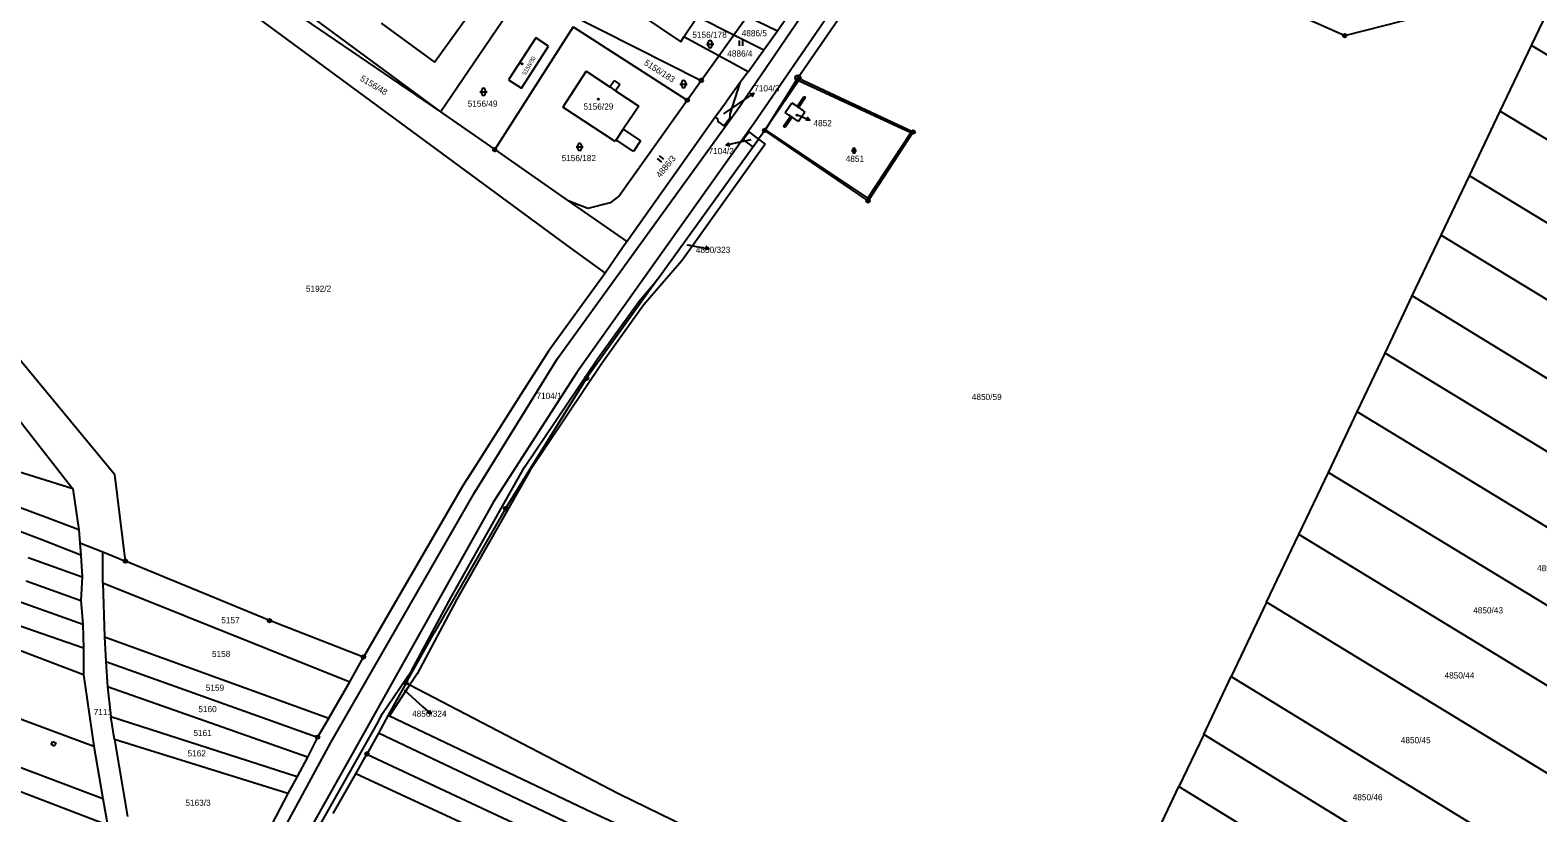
# Model space of a CAD drawing. Extents: x -593183 to -588034, y -1130415 to -1124994.
# Drawn here: x -590646.2 to -590230.8, y -1127919.1 to -1127703.4 of the extents above; entities that cross this region are included whole.
import ezdxf

# ---------------------------------------------------------------- set-up
doc = ezdxf.new("R2010")
doc.units = 0
for name, color, linetype in [('Vrstva 1', 7, 'Continuous'), ('Vrstva 16', 7, 'Continuous'), ('Vrstva 18', 7, 'Continuous'), ('Vrstva 19', 7, 'Continuous'), ('Vrstva 24', 7, 'Continuous'), ('Vrstva 25', 7, 'Continuous'), ('Vrstva 27', 7, 'Continuous'), ('Vrstva 4', 7, 'Continuous')]:
    doc.layers.add(name, color=color, linetype=linetype)

msp = doc.modelspace()

# ---------------------------------------------------------------- linework, layer by layer
at = {"layer": 'Vrstva 1'}
for p, q in [((-590698.73, -1127603.51), (-590533.17, -1127725.94)), ((-590704.19, -1127610.98), (-590498.47, -1127762.68)), ((-590434.68, -1127716.54), (-590396.67, -1127661.31)), ((-590618.57, -1127667.67), (-590533.17, -1127725.94)), ((-590355.9, -1127672.38), (-590283.96, -1127704.91)), ((-590534.82, -1127712.21), (-590513.21, -1127682.22)), ((-590283.96, -1127704.91), (-590223.9, -1127689.52)), ((-590232.49, -1127707.58), (-590223.9, -1127689.52)), ((-590533.17, -1127725.94), (-590510.93, -1127693.12)), ((-590510.45, -1127692.42), (-590461.31, -1127717.26)), ((-590440.29, -1127703.54), (-590433.52, -1127693.73)), ((-590477.85, -1127699.3), (-590466.97, -1127706.61)), ((-590466.07, -1127705.27), (-590462.31, -1127699.67)), ((-590462.31, -1127699.67), (-590452.33, -1127704.65)), ((-590452.33, -1127704.65), (-590448.69, -1127699.53)), ((-590448.69, -1127699.53), (-590440.29, -1127703.54)), ((-590549.49, -1127701.5), (-590534.82, -1127712.21)), ((-590496.55, -1127702.44), (-590518.22, -1127736.32)), ((-590496.55, -1127702.44), (-590465.17, -1127722.69)), ((-590444.07, -1127708.77), (-590440.29, -1127703.54)), ((-590506.91, -1127705.49), (-590514.39, -1127717.09)), ((-590510.82, -1127719.39), (-590503.39, -1127707.79)), ((-590503.39, -1127707.79), (-590506.91, -1127705.49)), ((-590466.97, -1127706.61), (-590466.07, -1127705.27)), ((-590456.47, -1127710.46), (-590466.07, -1127705.27)), ((-590456.47, -1127710.46), (-590452.33, -1127704.65)), ((-590452.33, -1127704.65), (-590444.07, -1127708.77)), ((-590241.1, -1127725.68), (-590232.49, -1127707.58)), ((-590082.61, -1127797.93), (-590232.49, -1127707.58)), ((-590461.31, -1127717.26), (-590456.47, -1127710.46)), ((-590448.37, -1127714.84), (-590456.47, -1127710.46)), ((-590448.37, -1127714.84), (-590444.07, -1127708.77)), ((-590492.98, -1127714.7), (-590499.47, -1127724.62)), ((-590492.98, -1127714.7), (-590486.48, -1127719.04)), ((-590448.37, -1127714.84), (-590450.65, -1127717.95)), ((-590434.68, -1127716.54), (-590443.81, -1127731.02)), ((-590434.68, -1127716.54), (-590402.86, -1127731.45)), ((-590514.39, -1127717.09), (-590510.82, -1127719.39)), ((-590486.48, -1127719.04), (-590485.31, -1127717.29)), ((-590485.31, -1127717.29), (-590483.72, -1127718.34)), ((-590483.72, -1127718.34), (-590484.89, -1127720.1)), ((-590484.89, -1127720.1), (-590478.51, -1127724.35)), ((-590465.17, -1127722.69), (-590461.31, -1127717.26)), ((-590450.65, -1127717.95), (-590454.37, -1127723.02)), ((-590485.03, -1127734.06), (-590499.47, -1127724.62)), ((-590484.02, -1127749.17), (-590465.17, -1127722.69)), ((-590478.51, -1127724.35), (-590482.78, -1127730.71)), ((-590457.42, -1127727.31), (-590454.37, -1127723.02)), ((-590438.15, -1127726.1), (-590436.32, -1127723.43)), ((-590436.32, -1127723.43), (-590435.33, -1127724.11)), ((-590435.33, -1127724.11), (-590434.89, -1127724.43)), ((-590434.89, -1127724.43), (-590433, -1127721.64)), ((-590432.55, -1127721.95), (-590434.45, -1127724.75)), ((-590434.45, -1127724.75), (-590432.79, -1127725.96)), ((-590433, -1127721.64), (-590432.55, -1127721.95)), ((-590533.17, -1127725.94), (-590518.22, -1127736.32)), ((-590481.81, -1127761.61), (-590457.42, -1127727.31)), ((-590438.64, -1127729.87), (-590436.69, -1127727.08)), ((-590436.25, -1127727.38), (-590438.19, -1127730.18)), ((-590437.14, -1127726.78), (-590438.15, -1127726.1)), ((-590436.69, -1127727.08), (-590437.14, -1127726.78)), ((-590434.53, -1127728.54), (-590436.25, -1127727.38)), ((-590432.79, -1127725.96), (-590434.53, -1127728.54)), ((-590249.61, -1127743.56), (-590241.1, -1127725.68)), ((-590241.1, -1127725.68), (-590097.82, -1127812.45)), ((-590482.78, -1127730.71), (-590478.05, -1127733.86)), ((-590443.81, -1127731.02), (-590445.55, -1127733.44)), ((-590415.31, -1127750.45), (-590443.81, -1127731.02)), ((-590438.19, -1127730.18), (-590438.64, -1127729.87)), ((-590402.86, -1127731.45), (-590415.31, -1127750.45)), ((-590518.22, -1127736.32), (-590497.96, -1127750.39)), ((-590484.72, -1127733.6), (-590485.03, -1127734.06)), ((-590479.95, -1127736.82), (-590484.72, -1127733.6)), ((-590478.05, -1127733.86), (-590479.95, -1127736.82)), ((-590473.41, -1127772.22), (-590447.22, -1127735.76)), ((-590443.72, -1127734.81), (-590466.15, -1127766.3)), ((-590447.22, -1127735.76), (-590445.55, -1127733.44)), ((-590445.55, -1127733.44), (-590443.72, -1127734.81)), ((-590257.36, -1127759.86), (-590249.61, -1127743.56)), ((-590112.81, -1127826.76), (-590249.61, -1127743.56)), ((-590484.02, -1127749.17), (-590486.41, -1127750.98)), ((-590492.53, -1127752.58), (-590497.96, -1127750.39)), ((-590497.96, -1127750.39), (-590481.81, -1127761.61)), ((-590486.41, -1127750.98), (-590492.53, -1127752.58)), ((-590481.81, -1127761.61), (-590487.76, -1127770.34)), ((-590265.35, -1127776.66), (-590257.36, -1127759.86)), ((-590257.36, -1127759.86), (-590126.48, -1127839.8)), ((-590498.47, -1127762.68), (-590487.76, -1127770.34)), ((-590466.15, -1127766.3), (-590466.77, -1127767.08)), ((-590487.76, -1127770.34), (-590503.4, -1127791.9)), ((-590466.77, -1127767.08), (-590477.2, -1127779.23)), ((-590473.41, -1127772.22), (-590492.89, -1127799.33)), ((-590663.28, -1127777.01), (-590622.93, -1127825.88)), ((-590272.87, -1127792.46), (-590265.35, -1127776.66)), ((-590140.53, -1127853.21), (-590265.35, -1127776.66)), ((-590671.03, -1127782.98), (-590634.43, -1127829.85)), ((-590477.2, -1127779.23), (-590488.49, -1127795.01)), ((-590640.79, -1127838.11), (-590769.72, -1127790.01)), ((-590503.4, -1127791.9), (-590511.67, -1127804.79)), ((-590488.49, -1127795.01), (-590508.55, -1127824.86)), ((-590280.56, -1127808.62), (-590272.87, -1127792.46)), ((-590153.94, -1127864.66), (-590272.87, -1127792.46)), ((-590642.98, -1127843.88), (-590769.51, -1127796.42)), ((-590492.89, -1127799.33), (-590515.22, -1127835.24)), ((-590511.67, -1127804.79), (-590523.88, -1127824.07)), ((-590288.49, -1127825.28), (-590280.56, -1127808.62)), ((-590169.4, -1127876.23), (-590280.56, -1127808.62)), ((-590634.43, -1127829.85), (-590681.65, -1127815)), ((-590523.88, -1127824.07), (-590526.95, -1127828.84)), ((-590619.97, -1127849.72), (-590622.93, -1127825.88)), ((-590508.55, -1127824.86), (-590528.68, -1127860.25)), ((-590296.65, -1127842.44), (-590288.49, -1127825.28)), ((-590288.49, -1127825.28), (-590185.22, -1127888.03)), ((-590634.43, -1127829.85), (-590632.81, -1127841.11)), ((-590526.95, -1127828.84), (-590554.36, -1127876.17)), ((-590515.22, -1127835.24), (-590534.92, -1127869.52)), ((-590632.81, -1127841.11), (-590640.79, -1127838.11)), ((-590632.81, -1127841.11), (-590632.52, -1127844.67)), ((-590632.24, -1127848.1), (-590642.98, -1127843.88)), ((-590632.52, -1127844.67), (-590632.24, -1127848.1)), ((-590632.52, -1127844.67), (-590626.23, -1127847.2)), ((-590305.53, -1127861.09), (-590296.65, -1127842.44)), ((-590201.65, -1127900.27), (-590296.65, -1127842.44)), ((-590646.81, -1127848.7), (-590631.88, -1127854.04)), ((-590632.24, -1127848.1), (-590631.88, -1127854.04)), ((-590626.17, -1127855.72), (-590626.23, -1127847.2)), ((-590626.23, -1127847.2), (-590619.97, -1127849.72)), ((-590763.47, -1127850.74), (-590628.72, -1127900.73)), ((-590580.29, -1127866.14), (-590619.97, -1127849.72)), ((-590647.33, -1127855.17), (-590632.24, -1127860.61)), ((-590631.88, -1127854.04), (-590632.24, -1127860.61)), ((-590626.17, -1127855.72), (-590558.17, -1127883.02)), ((-590626.17, -1127855.72), (-590625.71, -1127870.64)), ((-590767.84, -1127861.69), (-590626.17, -1127915.18)), ((-590651.25, -1127860.17), (-590631.72, -1127867.11)), ((-590632.24, -1127860.61), (-590631.72, -1127867.11)), ((-590528.68, -1127860.25), (-590539.61, -1127880.77)), ((-590305.53, -1127861.09), (-590315.26, -1127881.54)), ((-590219.49, -1127913.57), (-590305.53, -1127861.09)), ((-590554.36, -1127876.17), (-590580.29, -1127866.14)), ((-590770.02, -1127867.14), (-590624.89, -1127922.4)), ((-590631.57, -1127873.73), (-590651.9, -1127866.65)), ((-590631.72, -1127867.11), (-590631.57, -1127873.73)), ((-590542.66, -1127883.28), (-590534.92, -1127869.52)), ((-590654.25, -1127872.35), (-590631.55, -1127880.94)), ((-590631.57, -1127873.73), (-590631.55, -1127880.94)), ((-590625.71, -1127870.64), (-590563.91, -1127893.04)), ((-590625.71, -1127870.64), (-590625.36, -1127877.36)), ((-590625.36, -1127877.36), (-590624.95, -1127884.38)), ((-590625.36, -1127877.36), (-590567.03, -1127898.25)), ((-590558.17, -1127883.02), (-590554.36, -1127876.17)), ((-590631.55, -1127880.94), (-590628.72, -1127900.73)), ((-590539.61, -1127880.77), (-590541.61, -1127883.83)), ((-590322.84, -1127897.48), (-590315.26, -1127881.54)), ((-590315.26, -1127881.54), (-590237.5, -1127929.15)), ((-590569.77, -1127903.76), (-590624.95, -1127884.38)), ((-590624.95, -1127884.38), (-590624.01, -1127892.59)), ((-590563.91, -1127893.04), (-590558.17, -1127883.02)), ((-590542.66, -1127883.28), (-590547.59, -1127892.23)), ((-590547.22, -1127892.4), (-590541.61, -1127883.83)), ((-590542.66, -1127883.28), (-590541.61, -1127883.83)), ((-590541.61, -1127883.83), (-590484.06, -1127913.78)), ((-590624.01, -1127892.59), (-590572.64, -1127909.11)), ((-590622.99, -1127898.94), (-590624.01, -1127892.59)), ((-590563.91, -1127893.04), (-590567.03, -1127898.25)), ((-590547.59, -1127892.23), (-590550.2, -1127897.13)), ((-590547.59, -1127892.23), (-590547.22, -1127892.4)), ((-590547.22, -1127892.4), (-590491.48, -1127918.96)), ((-590575.2, -1127913.8), (-590622.99, -1127898.94)), ((-590622.99, -1127898.94), (-590619.44, -1127920.08)), ((-590567.03, -1127898.25), (-590569.77, -1127903.76)), ((-590550.2, -1127897.13), (-590553.41, -1127902.92)), ((-590493.79, -1127923.97), (-590550.2, -1127897.13)), ((-590322.84, -1127897.48), (-590329.67, -1127911.84)), ((-590250.5, -1127941.9), (-590322.84, -1127897.48)), ((-590628.72, -1127900.73), (-590626.17, -1127915.18)), ((-590556.51, -1127908.36), (-590553.41, -1127902.92)), ((-590553.41, -1127902.92), (-590496.18, -1127929.69)), ((-590569.77, -1127903.76), (-590572.64, -1127909.11)), ((-590572.64, -1127909.11), (-590575.2, -1127913.8)), ((-590562.73, -1127919.27), (-590556.51, -1127908.36)), ((-590465.24, -1127950.53), (-590556.51, -1127908.36)), ((-590336.61, -1127926.42), (-590329.67, -1127911.84)), ((-590329.67, -1127911.84), (-590262.17, -1127953.35)), ((-590626.17, -1127915.18), (-590624.89, -1127922.4)), ((-590575.2, -1127913.8), (-590583.79, -1127930.16)), ((-590484.06, -1127913.78), (-590414.93, -1127947.44)), ((-590491.48, -1127918.96), (-590457.65, -1127934.44))]:
    msp.add_line(p, q, dxfattribs=at)
for points in [[(-590450.65, -1127717.95), (-590453.44, -1127726.59), (-590453.41, -1127727.64), (-590455.02, -1127729.75), (-590456.68, -1127728.54), (-590456.69, -1127727.84), (-590457.42, -1127727.31)], [(-590447.22, -1127735.76), (-590447.3, -1127735.35), (-590449.74, -1127733.56), (-590448.2, -1127731.45), (-590445.55, -1127733.44)], [(-590587.83, -1127956.92), (-590584.63, -1127954.42), (-590567.03, -1127923.68), (-590550.59, -1127894.58), (-590549.18, -1127891.76), (-590541.14, -1127879.93), (-590530.23, -1127859.67), (-590509.99, -1127823.88), (-590489.85, -1127793.94), (-590478.39, -1127778.08), (-590473.41, -1127772.22)]]:
    msp.add_lwpolyline(points, dxfattribs=at)
at = {"layer": 'Vrstva 16'}
for p, q in [((-590455.12, -1127726.47), (-590449.31, -1127722.48)), ((-590434.55, -1127726.81), (-590434.13, -1127726.99)), ((-590447.64, -1127733.64), (-590451.5, -1127734.48)), ((-590465.25, -1127762.53), (-590462.17, -1127763.1)), ((-590543.2, -1127885.25), (-590538.05, -1127889.86))]:
    msp.add_line(p, q, dxfattribs=at)
at = {"layer": 'Vrstva 24'}
for centre, radius in [((-590283.96, -1127704.91), 0.5), ((-590283.96, -1127704.91), 0.0327), ((-590434.68, -1127716.54), 0.75), ((-590434.68, -1127716.54), 0.0903), ((-590461.31, -1127717.26), 0.5), ((-590461.31, -1127717.26), 0.0327), ((-590465.17, -1127722.69), 0.5), ((-590465.17, -1127722.69), 0.0327), ((-590443.81, -1127731.02), 0.5), ((-590443.81, -1127731.02), 0.0327), ((-590402.86, -1127731.45), 0.5), ((-590402.86, -1127731.45), 0.0327), ((-590518.22, -1127736.32), 0.5), ((-590518.22, -1127736.32), 0.0327), ((-590415.31, -1127750.45), 0.5), ((-590415.31, -1127750.45), 0.0327), ((-590492.89, -1127799.33), 0.5), ((-590492.89, -1127799.33), 0.0327), ((-590515.22, -1127835.24), 0.5), ((-590515.22, -1127835.24), 0.0327), ((-590619.97, -1127849.72), 0.5), ((-590619.97, -1127849.72), 0.0327), ((-590580.29, -1127866.14), 0.5), ((-590580.29, -1127866.14), 0.0327), ((-590554.36, -1127876.17), 0.5), ((-590554.36, -1127876.17), 0.0327), ((-590542.66, -1127883.28), 0.5), ((-590542.66, -1127883.28), 0.0327), ((-590567.03, -1127898.25), 0.5), ((-590567.03, -1127898.25), 0.0327), ((-590553.41, -1127902.92), 0.5), ((-590553.41, -1127902.92), 0.0327)]:
    msp.add_circle(centre, radius, dxfattribs=at)
at = {"layer": 'Vrstva 25'}
for p, q in [((-590459.85, -1127707.24), (-590457.85, -1127707.24)), ((-590459.35, -1127707.74), (-590459.35, -1127706.74)), ((-590458.35, -1127706.74), (-590458.35, -1127707.74)), ((-590450.87, -1127706.25), (-590450.87, -1127707.75)), ((-590449.84, -1127707.75), (-590449.84, -1127706.25)), ((-590522.3, -1127720.4), (-590520.3, -1127720.4)), ((-590521.8, -1127720.9), (-590521.8, -1127719.9)), ((-590520.8, -1127719.9), (-590520.8, -1127720.9)), ((-590467.16, -1127718.25), (-590465.16, -1127718.25)), ((-590466.66, -1127718.75), (-590466.66, -1127717.75)), ((-590465.66, -1127717.75), (-590465.66, -1127718.75)), ((-590449.31, -1127722.48), (-590446.84, -1127720.78)), ((-590434.13, -1127726.99), (-590431.37, -1127728.17)), ((-590495.8, -1127735.58), (-590493.8, -1127735.58)), ((-590495.3, -1127736.08), (-590495.3, -1127735.08)), ((-590494.3, -1127735.08), (-590494.3, -1127736.08)), ((-590451.5, -1127734.48), (-590454.43, -1127735.12)), ((-590419.89, -1127736.6), (-590418.55, -1127736.6)), ((-590419.56, -1127736.94), (-590419.56, -1127736.27)), ((-590418.89, -1127736.27), (-590418.89, -1127736.94)), ((-590473.42, -1127738.8), (-590472.26, -1127739.75)), ((-590471.61, -1127738.96), (-590472.77, -1127738.01)), ((-590462.17, -1127763.1), (-590459.22, -1127763.65)), ((-590538.05, -1127889.86), (-590535.81, -1127891.86))]:
    msp.add_line(p, q, dxfattribs=at)
for points in [[(-590447.95, -1127720.93), (-590446.84, -1127720.78), (-590447.38, -1127721.76)], [(-590432.09, -1127727.32), (-590431.37, -1127728.17), (-590432.49, -1127728.24)], [(-590453.35, -1127735.39), (-590454.43, -1127735.12), (-590453.56, -1127734.42)], [(-590460.11, -1127762.97), (-590459.22, -1127763.65), (-590460.29, -1127763.96)], [(-590536.23, -1127890.82), (-590535.81, -1127891.86), (-590536.89, -1127891.57)]]:
    msp.add_lwpolyline(points, dxfattribs=at)
for centre, radius in [((-590510.7, -1127712.67), 0.175), ((-590510.7, -1127712.67), 0.15), ((-590489.69, -1127722.42), 0.175), ((-590489.69, -1127722.42), 0.15), ((-590434.9, -1127726.81), 0.175), ((-590434.9, -1127726.81), 0.15)]:
    msp.add_circle(centre, radius, dxfattribs=at)
for centre, radius, start, end in [((-590458.85, -1127706.74), 0.5, 90, 180), ((-590458.85, -1127707.74), 0.5, 180, 270), ((-590458.85, -1127706.74), 0.5, 0, 90), ((-590458.85, -1127707.74), 0.5, 270, 0), ((-590521.3, -1127719.9), 0.5, 90, 180), ((-590521.3, -1127719.9), 0.5, 0, 90), ((-590466.16, -1127717.75), 0.5, 90, 180), ((-590466.16, -1127718.75), 0.5, 180, 270), ((-590466.16, -1127717.75), 0.5, 0, 90), ((-590466.16, -1127718.75), 0.5, 270, 0), ((-590521.3, -1127720.9), 0.5, 180, 270), ((-590521.3, -1127720.9), 0.5, 270, 0), ((-590494.8, -1127735.08), 0.5, 90, 180), ((-590494.8, -1127736.08), 0.5, 180, 270), ((-590494.8, -1127735.08), 0.5, 0, 90), ((-590494.8, -1127736.08), 0.5, 270, 0), ((-590419.22, -1127736.27), 0.335, 90, 180), ((-590419.22, -1127736.94), 0.335, 180, 270), ((-590419.22, -1127736.27), 0.335, 0, 90), ((-590419.22, -1127736.94), 0.335, 270, 0)]:
    msp.add_arc(centre, radius, start, end, dxfattribs=at)
at = {"layer": 'Vrstva 27'}
for p, q in [((-590640.46, -1127900.28), (-590639.97, -1127899.41)), ((-590639.59, -1127900.77), (-590640.46, -1127900.28)), ((-590639.97, -1127899.41), (-590639.1, -1127899.9)), ((-590639.1, -1127899.9), (-590639.59, -1127900.77))]:
    msp.add_line(p, q, dxfattribs=at)
at = {"layer": 'Vrstva 4'}
for p, q in [((-590451.53, -1127725.55), (-590401.59, -1127652.24)), ((-590394.7, -1127653.2), (-590446.75, -1127729.02)), ((-590486.48, -1127719.04), (-590484.89, -1127720.1)), ((-590434.52, -1127717.37), (-590443.67, -1127730.85)), ((-590403.51, -1127731.69), (-590434.52, -1127717.37)), ((-590434.89, -1127724.43), (-590434.45, -1127724.75)), ((-590500.88, -1127793.87), (-590451.53, -1127725.55)), ((-590446.75, -1127729.02), (-590495.62, -1127797.78)), ((-590436.69, -1127727.08), (-590436.25, -1127727.38)), ((-590482.78, -1127730.71), (-590484.72, -1127733.6)), ((-590443.67, -1127730.85), (-590415.42, -1127749.71)), ((-590415.42, -1127749.71), (-590403.51, -1127731.69)), ((-590523.73, -1127830.71), (-590500.88, -1127793.87)), ((-590495.62, -1127797.78), (-590518.55, -1127833.42)), ((-590563.33, -1127899.68), (-590523.73, -1127830.71)), ((-590518.55, -1127833.42), (-590556.85, -1127901.79)), ((-590605.53, -1127977.46), (-590563.33, -1127899.68)), ((-590556.85, -1127901.79), (-590587.83, -1127956.92))]:
    msp.add_line(p, q, dxfattribs=at)

# ---------------------------------------------------------------- texts
at = {"layer": 'Vrstva 16'}
for s, p in [('7104/3', (-590446.7, -1127720.26)), ('4852', (-590430.38, -1127729.87)), ('7104/2', (-590459.29, -1127737.56)), ('4850/323', (-590462.78, -1127764.79)), ('4850/324', (-590540.97, -1127892.64))]:
    msp.add_text(s, height=1.7, dxfattribs=at).set_placement(p)
at = {"layer": 'Vrstva 18'}
for s, height, p in [('5156/178', 1.7, (-590463.76, -1127705.5)), ('4886/5', 1.7, (-590450.16, -1127705.09)), ('4886/4', 1.7, (-590454.13, -1127710.68)), ('5156/49', 1.7, (-590525.67, -1127724.49)), ('7104/3', 0.1, (-590455.32, -1127726.47)), ('7104/2', 0.1, (-590447.84, -1127733.64)), ('5156/182', 1.7, (-590499.78, -1127739.5)), ('4851', 1.7, (-590421.49, -1127739.7)), ('4850/323', 0.2, (-590465.25, -1127762.53)), ('5192/2', 1.7, (-590570.24, -1127775.5)), ('7104/1', 1.7, (-590506.7, -1127805.03)), ('4850/59', 1.7, (-590386.73, -1127805.33)), ('4850/42', 1.7, (-590230.98, -1127852.52)), ('5157', 1.7, (-590593.57, -1127866.86)), ('4850/43', 1.7, (-590248.57, -1127864.14)), ('5158', 1.7, (-590596.13, -1127876.17)), ('4850/44', 1.7, (-590256.46, -1127882.08)), ('5159', 1.7, (-590597.84, -1127885.47)), ('4850/324', 0.2, (-590543.2, -1127885.25)), ('7111', 1.7, (-590628.72, -1127892.18)), ('5160', 1.7, (-590599.89, -1127891.36)), ('5161', 1.7, (-590601.25, -1127897.94)), ('4850/45', 1.7, (-590268.52, -1127899.93)), ('5162', 1.7, (-590602.86, -1127903.56)), ('5163/3', 1.7, (-590603.45, -1127917.18)), ('4850/46', 1.7, (-590281.77, -1127915.66))]:
    msp.add_text(s, height=height, dxfattribs=at).set_placement(p)
for s, rotation, p in [('5156/183', 327.4943, (-590477.23, -1127712.82)), ('5156/48', 328.6832, (-590555.47, -1127717.16)), ('4886/3', 50.6965, (-590472.58, -1127744.19))]:
    msp.add_text(s, height=1.7, rotation=rotation, dxfattribs=at).set_placement(p)
at = {"layer": 'Vrstva 19'}
msp.add_text('5156/30', height=1.14, rotation=59.6974, dxfattribs=at).set_placement((-590509.73, -1127715.96))
for s, height, p in [('5156/29', 1.7, (-590493.74, -1127725.3)), ('4852', 0.1, (-590434.55, -1127726.81))]:
    msp.add_text(s, height=height, dxfattribs=at).set_placement(p)

doc.saveas('drawing.dxf')
